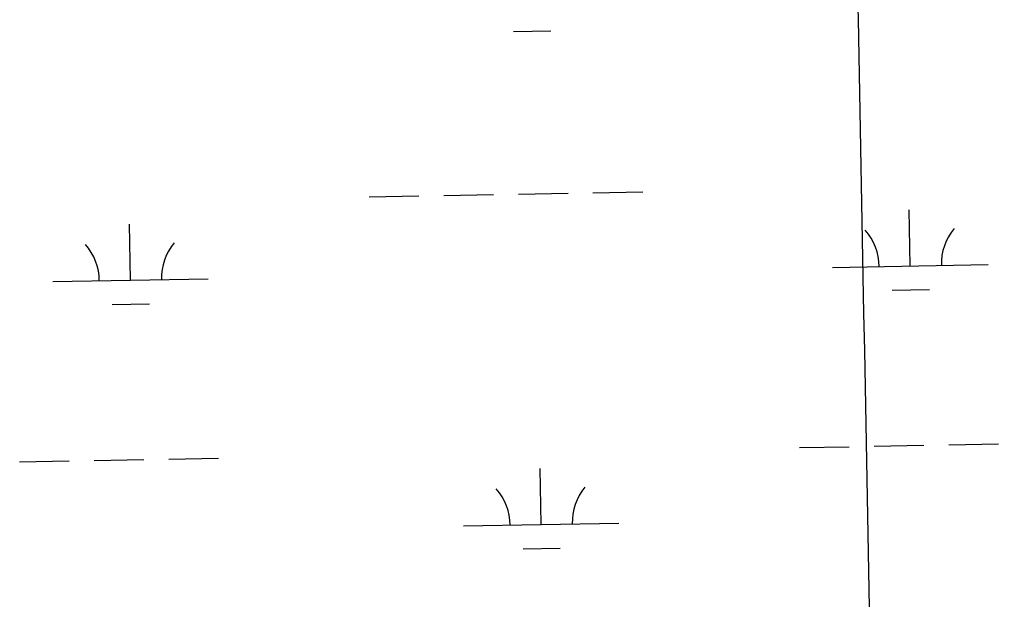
# Model space of a CAD drawing. Extents: x 3957609 to 3995875, y 234277 to 260273.
# Drawn here: x 3982594 to 3983224, y 240724 to 241097 of the extents above; entities that cross this region are included whole.
import ezdxf

# ---------------------------------------------------------------- set-up
doc = ezdxf.new("R2010")
doc.units = 0
doc.layers.add('V-GRID-MAJR', color=7, linetype='Continuous')
doc.layers.add('V-WETL-SWMP', color=7, linetype='Continuous')

msp = doc.modelspace()

# ---------------------------------------------------------------- linework, layer by layer
at = {"layer": 'V-GRID-MAJR'}
msp.add_spline([(3983152.998, 240103.582), (3983094.879, 243130.385), (3982978.522, 249190.173), (3982862.165, 255249.95), (3982803.928, 258282.928)], degree=3, dxfattribs=at)
at = {"layer": 'V-WETL-SWMP'}
for p, q in [((3982912.121, 241088.938), (3982936.117, 241089.374)), ((3982819.195, 240982.591), (3982851.19, 240983.172)), ((3982867.187, 240983.463), (3982899.182, 240984.045)), ((3982915.179, 240984.336), (3982947.174, 240984.918)), ((3982963.171, 240985.209), (3982995.166, 240985.79)), ((3983167.376, 240938.171), (3983166.721, 240974.165)), ((3982665.551, 240929.047), (3982664.896, 240965.041)), ((3983117.384, 240937.262), (3983217.368, 240939.08)), ((3982615.559, 240928.138), (3982715.543, 240929.956)), ((3983155.658, 240922.525), (3983179.654, 240922.961)), ((3982653.833, 240913.4), (3982677.829, 240913.836)), ((3983096.079, 240821.424), (3983128.073, 240822.006)), ((3983144.071, 240822.297), (3983176.065, 240822.878)), ((3983192.063, 240823.169), (3983224.057, 240823.751)), ((3982594.254, 240812.299), (3982626.248, 240812.881)), ((3982642.246, 240813.172), (3982674.24, 240813.754)), ((3982690.238, 240814.044), (3982722.232, 240814.626)), ((3982929.886, 240771.964), (3982929.232, 240807.958)), ((3982879.895, 240771.055), (3982979.878, 240772.873)), ((3982918.169, 240756.318), (3982942.165, 240756.754))]:
    msp.add_line(p, q, dxfattribs=at)
for centre, start, end in [((3983112.134, 240937.642), 0.269879, 41.813537), ((3983222.601, 240939.65), 140.269876, 181.813534), ((3982610.308, 240928.517), 0.269879, 41.813537), ((3982720.776, 240930.526), 140.269876, 181.813534), ((3982874.644, 240771.435), 0.269879, 41.813537), ((3982985.112, 240773.443), 140.269876, 181.813534)]:
    msp.add_arc(centre, 35.246, start, end, dxfattribs=at)

doc.saveas('drawing.dxf')
